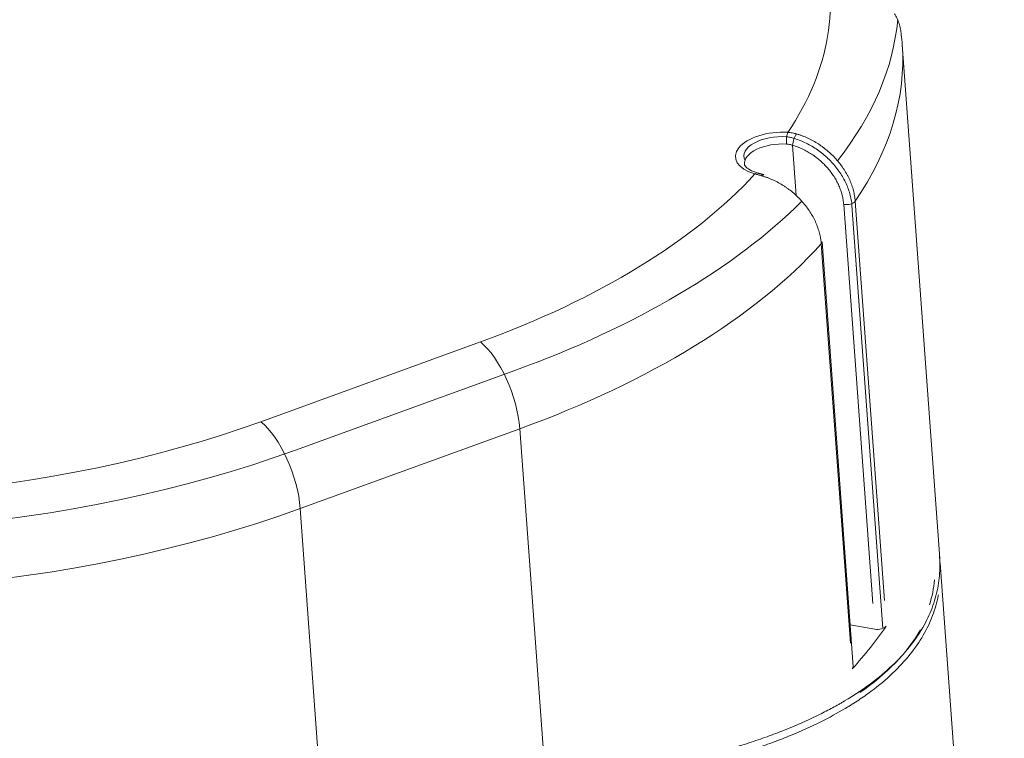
# Model space of a CAD drawing. Header units: millimetres. Extents: x 25069 to 61396, y 8621 to 21558.
# Tile 480 of 656: x 52657 to 52772, y 14973 to 15057. Entities that reach past the tile are written whole.
import ezdxf

# ---------------------------------------------------------------- set-up
doc = ezdxf.new("R2010")
doc.units = ezdxf.units.MM
doc.layers.add('10', color=7, linetype='Continuous')

msp = doc.modelspace()

# ---------------------------------------------------------------- linework, layer by layer
at = {"layer": '10', "color": 7, "linetype": 'Continuous', "lineweight": 15}
for p, q in [((52764.023, 14994.222), (52759.638, 15054.297)), ((52746.824, 15042.518), (52747.253, 15036.632)), ((52756.204, 14988.944), (52752.798, 15035.607)), ((52754.142, 15035.973), (52757.548, 14989.31)), ((52753.768, 15035.472), (52757.376, 14986.042)), ((52753.907, 14981.578), (52750.282, 15031.234)), ((52753.586, 14984.318), (52750.18, 15030.982)), ((52684.676, 15010.203), (52710.337, 15019.526)), ((52714.376, 15016.196), (52688.716, 15006.873)), ((52714.951, 15009.374), (52689.29, 15000.051)), ((52717.748, 14971.054), (52714.951, 15009.374)), ((52691.585, 14968.613), (52689.29, 15000.051)), ((52771.567, 14890.86), (52764.063, 14993.666)), ((52753.551, 14986.455), (52756.423, 14985.951))]:
    msp.add_line(p, q, dxfattribs=at)
for centre, major_axis, ratio, start_param, end_param in [((52666.883, 15054.412), (-84.276, -6.151), 0.5129499, 2.7600773, 3.2782068), ((52666.883, 15054.412), (-92.255, -6.734), 0.5129499, 2.7090142, 3.0582464), ((52667.383, 15047.563), (92.255, 6.734), 0.5129499, 6.2831791, 6.3070973), ((52667.383, 15047.563), (92.255, 6.734), 0.5129499, 5.8969243, 6.2831791), ((52745.134, 15041.463), (4.987, 0.364), 0.5129499, 1.3028384, 4.1006507), ((52746.337, 15043.17), (0.067, 0.998), 0.2272773, 0.5547543, 2.1255507), ((52747.229, 15043.01), (0.287, 0.958), 0.3060436, 0.6174289, 2.1982427), ((52745.134, 15041.463), (-3.989, -0.291), 0.5129499, 4.419263, 6.4939343), ((52745.197, 15040.607), (-3.989, -0.291), 0.5129499, 4.4444311, 6.2984624), ((52666.883, 15054.412), (-84.276, -6.151), 0.5129499, 2.0746739, 2.6434119), ((52742.486, 15038.304), (-0.269, -0.963), 0.4929824, 3.1710937, 3.7721202), ((52742.486, 15038.304), (-0.269, -0.963), 0.4929824, 3.1073305, 3.1710958), ((52743.171, 15038.113), (-0.268, -0.963), 0.3188243, 3.0835438, 3.7676091), ((52666.883, 15054.412), (92.255, 6.734), 0.5129499, 5.2153269, 5.745859), ((52753.204, 15036.099), (0.997, 0.073), 0.5129499, 4.2563355, 5.8969243), ((52749.285, 15031.161), (-0.997, -0.073), 0.5129499, 2.645975, 3.141613), ((52667.383, 15047.563), (92.255, 6.734), 0.5129499, 5.2162666, 5.7875677), ((52710.837, 15012.677), (-2.732, 7.519), 0.4144658, 4.1136019, 5.6843982), ((52641.222, 15045.09), (-84.276, -6.151), 0.5129499, 1.0902895, 2.0746739), ((52685.176, 15003.354), (-2.732, 7.519), 0.4144658, 4.1136019, 5.6843982), ((52641.222, 15045.09), (92.255, 6.734), 0.5129499, 4.2446821, 5.2153269), ((52641.722, 15038.24), (92.255, 6.734), 0.5129499, 4.2270915, 5.2162666), ((52649.496, 14931.737), (-97.239, 62.977), 0.0627841, 6.1019871, 8.4053092), ((52649.496, 14931.737), (-100.96, 61.549), 0.0772394, 6.2214786, 8.3910429), ((52649.496, 14931.737), (-97.542, 66.58), 0.0466729, 0.5409743, 2.1117707), ((52671.008, 14997.907), (92.255, 6.734), 0.5129499, 5.7875677, 5.8969243), ((52756.829, 14986.443), (0.997, 0.073), 0.5129499, 4.2563355, 5.8969243), ((52752.909, 14981.505), (0.997, 0.073), 0.5129499, 5.7875677, 6.2832056)]:
    msp.add_ellipse(centre, major_axis=major_axis, ratio=ratio, start_param=start_param, end_param=end_param, dxfattribs=at)
for points, knots in [([(52759.529, 15055.427), (52759.512, 15055.656), (52759.482, 15055.881), (52759.397, 15056.318), (52759.342, 15056.531), (52759.207, 15056.945), (52759.127, 15057.144), (52758.944, 15057.527), (52758.841, 15057.711), (52758.726, 15057.886)], [0, 0, 0, 0, 0.25, 0.25, 0.5, 0.5, 0.75, 0.75, 1, 1, 1, 1]), ([(52746.275, 15044.026), (52746.449, 15044.013), (52746.621, 15043.991), (52746.961, 15043.929), (52747.129, 15043.89), (52747.293, 15043.842)], [0, 0, 0, 0, 0.5, 0.5, 1, 1, 1, 1]), ([(52747.293, 15043.842), (52747.404, 15043.809), (52747.515, 15043.774), (52747.735, 15043.7), (52747.844, 15043.661), (52748.171, 15043.538), (52748.601, 15043.358), (52749.02, 15043.145), (52749.433, 15042.917), (52749.638, 15042.794), (52749.889, 15042.631), (52749.94, 15042.598), (52750.04, 15042.531), (52750.189, 15042.428), (52750.334, 15042.323), (52750.621, 15042.107), (52750.993, 15041.807), (52751.341, 15041.483), (52751.679, 15041.146), (52751.842, 15040.972), (52752.156, 15040.611), (52752.305, 15040.427), (52752.587, 15040.052), (52752.853, 15039.671), (52753.087, 15039.276), (52753.25, 15038.974), (52753.329, 15038.822), (52753.403, 15038.669), (52753.451, 15038.565), (52753.475, 15038.514), (52753.589, 15038.256), (52753.671, 15038.05), (52753.817, 15037.636), (52753.943, 15037.221), (52754.032, 15036.806), (52754.084, 15036.493), (52754.099, 15036.389), (52754.124, 15036.181), (52754.134, 15036.077), (52754.142, 15035.973)], [0, 0, 0, 0, 0.03125, 0.03125, 0.0625, 0.0625, 0.125, 0.1875, 0.1875, 0.25, 0.25, 0.265625, 0.265625, 0.28125, 0.3125, 0.3125, 0.375, 0.4375, 0.4375, 0.5, 0.5, 0.5625, 0.5625, 0.625, 0.6875, 0.6875, 0.71875, 0.734375, 0.734375, 0.75, 0.75, 0.8125, 0.8125, 0.875, 0.9375, 0.9375, 0.96875, 0.96875, 1, 1, 1, 1]), ([(52746.824, 15042.518), (52746.709, 15042.556), (52746.592, 15042.587), (52746.353, 15042.633), (52746.232, 15042.649), (52746.109, 15042.657)], [0, 0, 0, 0, 0.5, 0.5, 1, 1, 1, 1]), ([(52746.144, 15043.504), (52746.296, 15043.488), (52746.447, 15043.463), (52746.657, 15043.415), (52746.718, 15043.4), (52746.778, 15043.383)], [0, 0, 0, 0, 0.7071821, 0.7071821, 1, 1, 1, 1]), ([(52746.778, 15043.383), (52747.206, 15043.264), (52747.632, 15043.111), (52748.289, 15042.82), (52748.523, 15042.705), (52748.978, 15042.458), (52749.424, 15042.194), (52749.851, 15041.896), (52750.268, 15041.58), (52750.472, 15041.412), (52751.065, 15040.888), (52751.427, 15040.515), (52751.922, 15039.92), (52752.079, 15039.716), (52752.377, 15039.295), (52752.516, 15039.08), (52752.902, 15038.429), (52753.118, 15037.985), (52753.378, 15037.305), (52753.455, 15037.074), (52753.584, 15036.616), (52753.637, 15036.388), (52753.72, 15035.93), (52753.75, 15035.701), (52753.768, 15035.472)], [0, 0, 0, 0, 0.1213739, 0.1213739, 0.1888584, 0.1888584, 0.2563429, 0.3238275, 0.3238275, 0.391312, 0.391312, 0.5262811, 0.5262811, 0.5937657, 0.5937657, 0.6612502, 0.6612502, 0.7962193, 0.7962193, 0.8637039, 0.8637039, 0.9311884, 0.9311884, 1, 1, 1, 1]), ([(52752.798, 15035.607), (52752.792, 15035.698), (52752.783, 15035.789), (52752.761, 15035.971), (52752.748, 15036.063), (52752.702, 15036.336), (52752.625, 15036.7), (52752.514, 15037.063), (52752.387, 15037.426), (52752.316, 15037.607), (52752.195, 15037.878), (52752.153, 15037.968), (52752.065, 15038.148), (52752.019, 15038.236), (52751.877, 15038.501), (52751.672, 15038.847), (52751.441, 15039.182), (52751.195, 15039.511), (52751.065, 15039.672), (52750.79, 15039.99), (52750.648, 15040.143), (52750.354, 15040.438), (52750.049, 15040.723), (52749.725, 15040.987), (52749.475, 15041.177), (52749.39, 15041.239), (52749.218, 15041.36), (52749.131, 15041.42), (52748.868, 15041.592), (52748.69, 15041.7), (52748.329, 15041.902), (52747.963, 15042.089), (52747.589, 15042.249), (52747.304, 15042.358), (52747.209, 15042.393), (52747.016, 15042.458), (52746.92, 15042.489), (52746.824, 15042.518)], [0, 0, 0, 0, 0.03125, 0.03125, 0.0625, 0.0625, 0.125, 0.1875, 0.1875, 0.25, 0.25, 0.28125, 0.28125, 0.3125, 0.3125, 0.375, 0.4375, 0.4375, 0.5, 0.5, 0.5625, 0.5625, 0.625, 0.6875, 0.6875, 0.71875, 0.71875, 0.75, 0.75, 0.8125, 0.8125, 0.875, 0.9375, 0.9375, 0.96875, 0.96875, 1, 1, 1, 1]), ([(52742.755, 15039.267), (52742.38, 15039.385), (52741.757, 15039.622), (52741.267, 15040.086), (52741.187, 15040.245), (52741.212, 15040.304)], [0, 0, 0, 0, 0.3306593, 0.6712214, 1, 1, 1, 1]), ([(52743.208, 15038.944), (52743.073, 15038.982), (52742.939, 15039.019), (52742.677, 15039.091), (52742.549, 15039.126), (52742.423, 15039.16)], [0, 0, 0, 0, 0.5, 0.5, 1, 1, 1, 1]), ([(52750.18, 15030.982), (52750.172, 15031.087), (52750.162, 15031.192), (52750.143, 15031.351), (52750.136, 15031.404), (52750.12, 15031.51), (52750.112, 15031.563), (52750.068, 15031.828), (52749.977, 15032.251), (52749.847, 15032.672), (52749.699, 15033.093), (52749.615, 15033.303), (52749.498, 15033.565), (52749.474, 15033.617), (52749.425, 15033.722), (52749.399, 15033.774), (52749.322, 15033.93), (52749.268, 15034.033), (52749.101, 15034.34), (52748.862, 15034.741), (52748.591, 15035.129), (52748.303, 15035.51), (52748.151, 15035.697), (52747.83, 15036.063), (52747.664, 15036.239), (52747.32, 15036.58), (52746.964, 15036.908), (52746.586, 15037.212), (52746.294, 15037.43), (52746.195, 15037.501), (52746.044, 15037.605), (52745.994, 15037.639), (52745.892, 15037.707), (52745.841, 15037.74), (52745.585, 15037.904), (52745.378, 15038.027), (52744.958, 15038.255), (52744.745, 15038.361), (52744.314, 15038.557), (52744.096, 15038.646), (52743.821, 15038.748), (52743.765, 15038.767), (52743.654, 15038.806), (52743.599, 15038.824), (52743.431, 15038.879), (52743.32, 15038.912), (52743.208, 15038.944)], [0, 0, 0, 0, 0.03125, 0.03125, 0.046875, 0.046875, 0.0625, 0.0625, 0.125, 0.1875, 0.1875, 0.25, 0.25, 0.265625, 0.265625, 0.28125, 0.28125, 0.3125, 0.3125, 0.375, 0.4375, 0.4375, 0.5, 0.5, 0.5625, 0.5625, 0.625, 0.6875, 0.6875, 0.71875, 0.71875, 0.734375, 0.734375, 0.75, 0.75, 0.8125, 0.8125, 0.875, 0.875, 0.9375, 0.9375, 0.953125, 0.953125, 0.96875, 0.96875, 1, 1, 1, 1]), ([(52717.966, 14968.062), (52719.184, 14968.177), (52720.348, 14968.302), (52722.572, 14968.567), (52723.631, 14968.706), (52725.651, 14968.995), (52726.611, 14969.143), (52728.436, 14969.446), (52729.3, 14969.6), (52730.939, 14969.908), (52731.714, 14970.063), (52733.176, 14970.37), (52733.865, 14970.523), (52735.161, 14970.823), (52735.768, 14970.97), (52736.622, 14971.185), (52736.897, 14971.256), (52737.296, 14971.36), (52737.491, 14971.412), (52737.714, 14971.472), (52737.823, 14971.502), (52737.878, 14971.516), (52737.905, 14971.524), (52737.919, 14971.527), (52737.925, 14971.529), (52737.929, 14971.53), (52737.93, 14971.531), (52737.931, 14971.531), (52737.932, 14971.531), (52737.932, 14971.531), (52737.932, 14971.531), (52737.932, 14971.531), (52737.932, 14971.531), (52738.75, 14971.754), (52740.333, 14972.21), (52742.555, 14972.923), (52744.627, 14973.66), (52745.913, 14974.165), (52747.772, 14974.929), (52748.918, 14975.449), (52750.509, 14976.238), (52751.017, 14976.503), (52751.75, 14976.901), (52752.108, 14977.1), (52752.513, 14977.333), (52752.713, 14977.45), (52752.812, 14977.508), (52752.861, 14977.537), (52752.885, 14977.552), (52752.898, 14977.559), (52752.904, 14977.562), (52752.907, 14977.564), (52752.908, 14977.565), (52752.909, 14977.566), (52752.909, 14977.566), (52752.91, 14977.566), (52752.91, 14977.566), (52754.005, 14978.218), (52755.014, 14978.89), (52756.86, 14980.267), (52757.699, 14980.972), (52759.211, 14982.408), (52759.884, 14983.139), (52761.073, 14984.621), (52761.588, 14985.372), (52762.466, 14986.887), (52762.829, 14987.651), (52763.411, 14989.188), (52763.63, 14989.961), (52763.933, 14991.511), (52764.017, 14992.288), (52764.049, 14993.547), (52764.037, 14994.029), (52764.002, 14994.51)], [0, 0, 0, 0, 0.0320097, 0.0320097, 0.0640195, 0.0640195, 0.0960292, 0.0960292, 0.1280389, 0.1280389, 0.1600487, 0.1600487, 0.1920584, 0.1920584, 0.2240681, 0.2240681, 0.240073, 0.240073, 0.2480754, 0.2520766, 0.2540772, 0.2550775, 0.2555777, 0.2558278, 0.2559528, 0.2560153, 0.2560466, 0.2560622, 0.25607, 0.2560739, 0.2560759, 0.2560759, 0.2560778, 0.2560778, 0.2880876, 0.3200973, 0.352107, 0.3841168, 0.3841168, 0.4481362, 0.4481362, 0.480146, 0.480146, 0.4961508, 0.5041533, 0.5081545, 0.5101551, 0.5111554, 0.5116555, 0.5119056, 0.5120307, 0.5120932, 0.5121244, 0.5121401, 0.5121479, 0.5121479, 0.5121557, 0.5121557, 0.5761752, 0.5761752, 0.6401946, 0.6401946, 0.7042141, 0.7042141, 0.7682335, 0.7682335, 0.832253, 0.832253, 0.8962725, 0.8962725, 0.9602919, 0.9602919, 1, 1, 1, 1]), ([(52763.865, 14989.949), (52763.859, 14989.916), (52763.853, 14989.883), (52763.695, 14989.075), (52763.476, 14988.302), (52762.894, 14986.765), (52762.53, 14986.001), (52761.652, 14984.486), (52761.137, 14983.735), (52759.949, 14982.253), (52759.276, 14981.522), (52757.764, 14980.086), (52756.925, 14979.381), (52755.54, 14978.348), (52755.057, 14978.008), (52754.3, 14977.504), (52753.914, 14977.254), (52753.449, 14976.966), (52753.213, 14976.823), (52753.094, 14976.751), (52753.034, 14976.715), (52753.004, 14976.698), (52752.989, 14976.689), (52752.982, 14976.684), (52752.978, 14976.682), (52752.976, 14976.681), (52752.975, 14976.68), (52752.975, 14976.68), (52752.975, 14976.68), (52752.975, 14976.68), (52752.078, 14976.147), (52751.104, 14975.615), (52748.984, 14974.564), (52747.837, 14974.043), (52745.979, 14973.279), (52744.693, 14972.774), (52742.62, 14972.037), (52741.139, 14971.561), (52739.99, 14971.212), (52739.405, 14971.039), (52738.707, 14970.841), (52738.353, 14970.742), (52738.175, 14970.694), (52738.086, 14970.669), (52738.041, 14970.657), (52738.019, 14970.651), (52738.008, 14970.648), (52738.002, 14970.646), (52738, 14970.646), (52737.998, 14970.645), (52737.997, 14970.645), (52737.997, 14970.645), (52737.997, 14970.645), (52737.997, 14970.645), (52737.997, 14970.645), (52737.502, 14970.51), (52736.972, 14970.371), (52735.833, 14970.084), (52735.226, 14969.937), (52733.93, 14969.637), (52733.242, 14969.484), (52731.779, 14969.177), (52731.005, 14969.022), (52729.366, 14968.713), (52728.501, 14968.56), (52726.676, 14968.257), (52725.716, 14968.108), (52723.697, 14967.82), (52722.637, 14967.681), (52720.413, 14967.416), (52719.249, 14967.291), (52718.031, 14967.175)], [0, 0, 0, 0, 0.0030265, 0.0030265, 0.0742389, 0.0742389, 0.1454513, 0.1454513, 0.2166637, 0.2166637, 0.2878761, 0.2878761, 0.3590885, 0.3590885, 0.3946947, 0.3946947, 0.4124978, 0.4213993, 0.4258501, 0.4280755, 0.4291882, 0.4297445, 0.4300227, 0.4301618, 0.4302313, 0.4302661, 0.4302835, 0.4302922, 0.4302922, 0.4303009, 0.4303009, 0.5015133, 0.5015133, 0.5727257, 0.5727257, 0.6083318, 0.643938, 0.6795442, 0.6795442, 0.6973473, 0.7062489, 0.7106997, 0.712925, 0.7140377, 0.7145941, 0.7148723, 0.7150113, 0.7150809, 0.7151157, 0.7151331, 0.7151417, 0.7151461, 0.7151483, 0.7151483, 0.7151504, 0.7151504, 0.7507566, 0.7507566, 0.7863628, 0.7863628, 0.821969, 0.821969, 0.8575752, 0.8575752, 0.8931814, 0.8931814, 0.9287876, 0.9287876, 0.9643938, 0.9643938, 1, 1, 1, 1])]:
    msp.add_open_spline(points, degree=3, knots=knots, dxfattribs=at)
for points, degree in [([(52743.456, 15039.072), (52742.771, 15039.263)], 1), ([(52763.975, 14994.508), (52764.014, 14994.213), (52764.045, 14993.919), (52764.066, 14993.624)], 3), ([(52763.412, 14991.737), (52763.325, 14990.742), (52763.13, 14989.764), (52762.829, 14988.805)], 3), ([(52754.67, 14978.542), (52757.868, 14980.744), (52760.248, 14983.21), (52761.758, 14985.865)], 3), ([(52754.542, 14978.589), (52755.035, 14978.931)], 1)]:
    msp.add_open_spline(points, degree=degree, dxfattribs=at)

doc.saveas('drawing.dxf')
